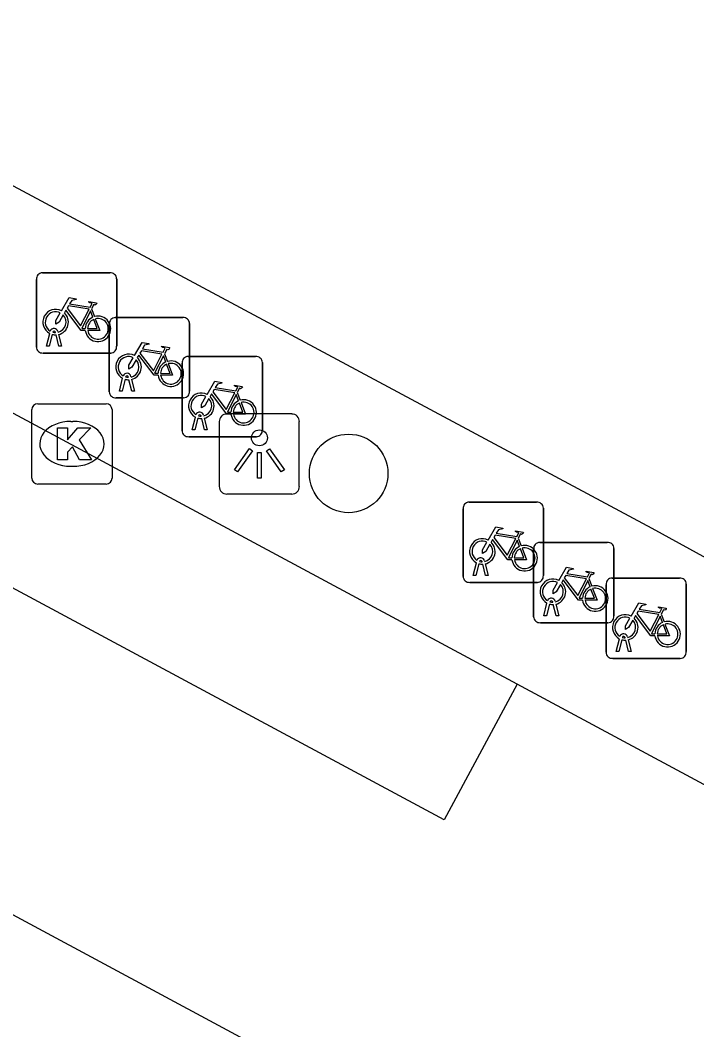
# Model space of a CAD drawing. Extents: x 159489 to 160304, y 383826 to 384530.
# Drawn here: x 159983.68 to 159992.11, y 384110.68 to 384123.26 of the extents above; entities that cross this region are included whole.
import ezdxf

# ---------------------------------------------------------------- set-up
doc = ezdxf.new("R2010")
doc.units = 0
for name, color, linetype in [('IMGEO_Boom', 7, 'Continuous'), ('IMGEO_Fietsenrek', 7, 'Continuous'), ('IMGEO_Kolk', 7, 'Continuous'), ('IMGEO_Lichtpunt', 7, 'Continuous'), ('IMGEO_Rijbaan_lokaal_gesloten', 7, 'Continuous'), ('IMGEO_Voetpad_open', 7, 'Continuous')]:
    doc.layers.add(name, color=color, linetype=linetype)

msp = doc.modelspace()

# ---------------------------------------------------------------- linework, layer by layer
at = {"layer": 'IMGEO_Boom'}
msp.add_circle((159987.77, 384117.611), 0.489, dxfattribs=at)
at = {"layer": 'IMGEO_Fietsenrek'}
for p, q in [((159983.957, 384120.11), (159984.798, 384120.11)), ((159984.798, 384120.11), (159983.957, 384120.11)), ((159983.882, 384119.185), (159983.882, 384120.026)), ((159983.882, 384120.026), (159983.882, 384119.185)), ((159984.882, 384120.035), (159984.882, 384119.194)), ((159984.882, 384119.194), (159984.882, 384120.035)), ((159984.569, 384119.659), (159984.605, 384119.564)), ((159984.79, 384118.627), (159984.79, 384119.468)), ((159984.79, 384119.468), (159984.79, 384118.627)), ((159984.865, 384119.552), (159985.706, 384119.552)), ((159985.706, 384119.552), (159984.865, 384119.552)), ((159985.79, 384119.477), (159985.79, 384118.636)), ((159985.79, 384118.636), (159985.79, 384119.477)), ((159984.009, 384119.194), (159984.048, 384119.354)), ((159984.078, 384119.342), (159984.043, 384119.194)), ((159984.12, 384119.366), (159984.119, 384119.37)), ((159984.161, 384119.194), (159984.127, 384119.336)), ((159984.151, 384119.377), (159984.152, 384119.37)), ((159984.159, 384119.34), (159984.194, 384119.194)), ((159984.043, 384119.194), (159984.009, 384119.194)), ((159984.194, 384119.194), (159984.161, 384119.194)), ((159984.807, 384119.11), (159983.966, 384119.11)), ((159983.966, 384119.11), (159984.807, 384119.11)), ((159985.477, 384119.101), (159985.513, 384119.006)), ((159985.771, 384119.068), (159986.612, 384119.068)), ((159986.612, 384119.068), (159985.771, 384119.068)), ((159985.696, 384118.143), (159985.696, 384118.984)), ((159985.696, 384118.984), (159985.696, 384118.143)), ((159986.696, 384118.993), (159986.696, 384118.152)), ((159986.696, 384118.152), (159986.696, 384118.993)), ((159985.059, 384118.819), (159985.06, 384118.812)), ((159984.917, 384118.636), (159984.956, 384118.796)), ((159984.986, 384118.784), (159984.951, 384118.636)), ((159985.028, 384118.808), (159985.027, 384118.812)), ((159985.069, 384118.636), (159985.035, 384118.778)), ((159985.067, 384118.782), (159985.102, 384118.636)), ((159984.951, 384118.636), (159984.917, 384118.636)), ((159985.102, 384118.636), (159985.069, 384118.636)), ((159986.383, 384118.617), (159986.419, 384118.522)), ((159985.715, 384118.552), (159984.874, 384118.552)), ((159984.874, 384118.552), (159985.715, 384118.552)), ((159985.823, 384118.152), (159985.862, 384118.312)), ((159985.934, 384118.324), (159985.933, 384118.328)), ((159985.965, 384118.335), (159985.966, 384118.328)), ((159985.892, 384118.3), (159985.857, 384118.152)), ((159985.975, 384118.152), (159985.941, 384118.294)), ((159985.973, 384118.298), (159986.008, 384118.152)), ((159986.621, 384118.068), (159985.78, 384118.068)), ((159985.78, 384118.068), (159986.621, 384118.068)), ((159985.857, 384118.152), (159985.823, 384118.152)), ((159986.008, 384118.152), (159985.975, 384118.152)), ((159989.27, 384117.254), (159990.111, 384117.254)), ((159990.111, 384117.254), (159989.27, 384117.254)), ((159989.195, 384116.329), (159989.195, 384117.17)), ((159989.195, 384117.17), (159989.195, 384116.329)), ((159990.195, 384117.179), (159990.195, 384116.338)), ((159990.195, 384116.338), (159990.195, 384117.179)), ((159989.882, 384116.803), (159989.918, 384116.708)), ((159990.149, 384116.752), (159990.99, 384116.752)), ((159990.99, 384116.752), (159990.149, 384116.752)), ((159991.074, 384116.677), (159991.074, 384115.836)), ((159991.074, 384115.836), (159991.074, 384116.677)), ((159990.074, 384115.827), (159990.074, 384116.668)), ((159990.074, 384116.668), (159990.074, 384115.827)), ((159989.322, 384116.338), (159989.361, 384116.498)), ((159989.391, 384116.486), (159989.356, 384116.338)), ((159989.433, 384116.51), (159989.432, 384116.514)), ((159989.474, 384116.338), (159989.44, 384116.48)), ((159989.464, 384116.521), (159989.465, 384116.514)), ((159989.472, 384116.484), (159989.507, 384116.338)), ((159989.356, 384116.338), (159989.322, 384116.338)), ((159989.507, 384116.338), (159989.474, 384116.338)), ((159990.761, 384116.301), (159990.797, 384116.206)), ((159991.05, 384116.308), (159991.891, 384116.308)), ((159991.891, 384116.308), (159991.05, 384116.308)), ((159990.12, 384116.254), (159989.279, 384116.254)), ((159989.279, 384116.254), (159990.12, 384116.254)), ((159990.975, 384115.383), (159990.975, 384116.224)), ((159990.975, 384116.224), (159990.975, 384115.383)), ((159991.975, 384116.233), (159991.975, 384115.392)), ((159991.975, 384115.392), (159991.975, 384116.233)), ((159990.201, 384115.836), (159990.24, 384115.996)), ((159990.27, 384115.984), (159990.235, 384115.836)), ((159990.312, 384116.008), (159990.311, 384116.012)), ((159990.353, 384115.836), (159990.319, 384115.978)), ((159990.343, 384116.019), (159990.344, 384116.012)), ((159990.351, 384115.982), (159990.386, 384115.836)), ((159990.235, 384115.836), (159990.201, 384115.836)), ((159990.386, 384115.836), (159990.353, 384115.836)), ((159991.662, 384115.857), (159991.698, 384115.762)), ((159990.999, 384115.752), (159990.158, 384115.752)), ((159990.158, 384115.752), (159990.999, 384115.752)), ((159991.102, 384115.392), (159991.141, 384115.552)), ((159991.213, 384115.564), (159991.212, 384115.568)), ((159991.244, 384115.575), (159991.245, 384115.568)), ((159991.171, 384115.54), (159991.136, 384115.392)), ((159991.254, 384115.392), (159991.22, 384115.534)), ((159991.252, 384115.538), (159991.287, 384115.392)), ((159991.9, 384115.308), (159991.059, 384115.308)), ((159991.059, 384115.308), (159991.9, 384115.308)), ((159991.136, 384115.392), (159991.102, 384115.392)), ((159991.287, 384115.392), (159991.254, 384115.392))]:
    msp.add_line(p, q, dxfattribs=at)
for points in [[(159984.195, 384119.636), (159984.29, 384119.8), (159984.376, 384119.786), (159984.378, 384119.777), (159984.322, 384119.766), (159984.295, 384119.721), (159984.551, 384119.68)], [(159984.538, 384119.655), (159984.281, 384119.696), (159984.264, 384119.667), (159984.431, 384119.447), (159984.538, 384119.655)], [(159984.551, 384119.68), (159984.576, 384119.729), (159984.57, 384119.733), (159984.547, 384119.737), (159984.535, 384119.744), (159984.534, 384119.747), (159984.536, 384119.752), (159984.631, 384119.737), (159984.633, 384119.727), (159984.623, 384119.714), (159984.611, 384119.708), (159984.597, 384119.714), (159984.569, 384119.659)], [(159984.216, 384119.584), (159984.164, 384119.494), (159984.124, 384119.469), (159984.125, 384119.516), (159984.18, 384119.61)], [(159984.491, 384119.392), (159984.441, 384119.392), (159984.25, 384119.643), (159984.231, 384119.611)], [(159984.586, 384119.557), (159984.556, 384119.634), (159984.447, 384119.416), (159984.49, 384119.416)], [(159984.52, 384119.416), (159984.64, 384119.415), (159984.596, 384119.529)], [(159984.616, 384119.536), (159984.671, 384119.391), (159984.521, 384119.391)], [(159985.103, 384119.078), (159985.198, 384119.242), (159985.284, 384119.228), (159985.286, 384119.219), (159985.23, 384119.208), (159985.203, 384119.163), (159985.459, 384119.122)], [(159985.459, 384119.122), (159985.484, 384119.171), (159985.478, 384119.175), (159985.455, 384119.179), (159985.443, 384119.186), (159985.442, 384119.189), (159985.444, 384119.194), (159985.539, 384119.179), (159985.541, 384119.169), (159985.531, 384119.156), (159985.519, 384119.15), (159985.505, 384119.156), (159985.477, 384119.101)], [(159985.399, 384118.834), (159985.349, 384118.834), (159985.158, 384119.085), (159985.139, 384119.053)], [(159985.446, 384119.097), (159985.189, 384119.138), (159985.172, 384119.109), (159985.339, 384118.889), (159985.446, 384119.097)], [(159985.494, 384118.999), (159985.464, 384119.076), (159985.355, 384118.858), (159985.398, 384118.858)], [(159985.124, 384119.026), (159985.072, 384118.936), (159985.032, 384118.911), (159985.033, 384118.958), (159985.088, 384119.052)], [(159985.428, 384118.858), (159985.548, 384118.857), (159985.504, 384118.971)], [(159985.524, 384118.978), (159985.579, 384118.833), (159985.429, 384118.833)], [(159986.009, 384118.594), (159986.104, 384118.758), (159986.19, 384118.744), (159986.192, 384118.735), (159986.136, 384118.724), (159986.109, 384118.679), (159986.365, 384118.638)], [(159986.365, 384118.638), (159986.39, 384118.687), (159986.384, 384118.691), (159986.361, 384118.695), (159986.349, 384118.702), (159986.348, 384118.705), (159986.35, 384118.71), (159986.445, 384118.695), (159986.447, 384118.685), (159986.437, 384118.672), (159986.425, 384118.666), (159986.411, 384118.672), (159986.383, 384118.617)], [(159986.03, 384118.542), (159985.978, 384118.452), (159985.938, 384118.427), (159985.939, 384118.474), (159985.994, 384118.568)], [(159986.305, 384118.35), (159986.255, 384118.35), (159986.064, 384118.601), (159986.045, 384118.569)], [(159986.352, 384118.613), (159986.095, 384118.654), (159986.078, 384118.625), (159986.245, 384118.405), (159986.352, 384118.613)], [(159986.4, 384118.515), (159986.37, 384118.592), (159986.261, 384118.374), (159986.304, 384118.374)], [(159986.334, 384118.374), (159986.454, 384118.373), (159986.41, 384118.487)], [(159986.43, 384118.494), (159986.485, 384118.349), (159986.335, 384118.349)], [(159989.508, 384116.78), (159989.603, 384116.944), (159989.689, 384116.93), (159989.691, 384116.921), (159989.635, 384116.91), (159989.608, 384116.865), (159989.864, 384116.824)], [(159989.851, 384116.799), (159989.594, 384116.84), (159989.577, 384116.811), (159989.744, 384116.591), (159989.851, 384116.799)], [(159989.864, 384116.824), (159989.889, 384116.873), (159989.883, 384116.877), (159989.86, 384116.881), (159989.848, 384116.888), (159989.847, 384116.891), (159989.849, 384116.896), (159989.944, 384116.881), (159989.946, 384116.871), (159989.936, 384116.858), (159989.924, 384116.852), (159989.91, 384116.858), (159989.882, 384116.803)], [(159989.529, 384116.728), (159989.477, 384116.638), (159989.437, 384116.613), (159989.438, 384116.66), (159989.493, 384116.754)], [(159989.804, 384116.536), (159989.754, 384116.536), (159989.563, 384116.787), (159989.544, 384116.755)], [(159989.899, 384116.701), (159989.869, 384116.778), (159989.76, 384116.56), (159989.803, 384116.56)], [(159989.929, 384116.68), (159989.984, 384116.535), (159989.834, 384116.535)], [(159989.833, 384116.56), (159989.953, 384116.559), (159989.909, 384116.673)], [(159990.387, 384116.278), (159990.482, 384116.442), (159990.568, 384116.428), (159990.57, 384116.419), (159990.514, 384116.408), (159990.487, 384116.363), (159990.743, 384116.322)], [(159990.73, 384116.297), (159990.473, 384116.338), (159990.456, 384116.309), (159990.623, 384116.089), (159990.73, 384116.297)], [(159990.743, 384116.322), (159990.768, 384116.371), (159990.762, 384116.375), (159990.739, 384116.379), (159990.727, 384116.386), (159990.726, 384116.389), (159990.728, 384116.394), (159990.823, 384116.379), (159990.825, 384116.369), (159990.815, 384116.356), (159990.803, 384116.35), (159990.789, 384116.356), (159990.761, 384116.301)], [(159990.408, 384116.226), (159990.356, 384116.136), (159990.316, 384116.111), (159990.317, 384116.158), (159990.372, 384116.252)], [(159990.683, 384116.034), (159990.633, 384116.034), (159990.442, 384116.285), (159990.423, 384116.253)], [(159990.778, 384116.199), (159990.748, 384116.276), (159990.639, 384116.058), (159990.682, 384116.058)], [(159990.808, 384116.178), (159990.863, 384116.033), (159990.713, 384116.033)], [(159990.712, 384116.058), (159990.832, 384116.057), (159990.788, 384116.171)], [(159991.288, 384115.834), (159991.383, 384115.998), (159991.469, 384115.984), (159991.471, 384115.975), (159991.415, 384115.964), (159991.388, 384115.919), (159991.644, 384115.878)], [(159991.644, 384115.878), (159991.669, 384115.927), (159991.663, 384115.931), (159991.64, 384115.935), (159991.628, 384115.942), (159991.627, 384115.945), (159991.629, 384115.95), (159991.724, 384115.935), (159991.726, 384115.925), (159991.716, 384115.912), (159991.704, 384115.906), (159991.69, 384115.912), (159991.662, 384115.857)], [(159991.309, 384115.782), (159991.257, 384115.692), (159991.217, 384115.667), (159991.218, 384115.714), (159991.273, 384115.808)], [(159991.584, 384115.59), (159991.534, 384115.59), (159991.343, 384115.841), (159991.324, 384115.809)], [(159991.631, 384115.853), (159991.374, 384115.894), (159991.357, 384115.865), (159991.524, 384115.645), (159991.631, 384115.853)], [(159991.679, 384115.755), (159991.649, 384115.832), (159991.54, 384115.614), (159991.583, 384115.614)], [(159991.613, 384115.614), (159991.733, 384115.613), (159991.689, 384115.727)], [(159991.709, 384115.734), (159991.764, 384115.589), (159991.614, 384115.589)]]:
    msp.add_lwpolyline(points, dxfattribs=at)
for centre, radius, start, end in [((159983.96, 384120.032), 0.0779, 92.4484, 184.2845), ((159983.96, 384120.032), 0.0779, 92.4484, 184.2845), ((159984.804, 384120.032), 0.0779, 2.4484, 94.2845), ((159984.804, 384120.032), 0.0779, 2.4484, 94.2845), ((159984.122, 384119.495), 0.159, 62.6766, 242.1369), ((159984.122, 384119.495), 0.129, 63.3192, 238.903), ((159984.122, 384119.495), 0.129, 283.6043, 43.4302), ((159984.122, 384119.495), 0.159, 283.5766, 46.6042), ((159984.649, 384119.411), 0.159, 187.0065, 105.7708), ((159984.649, 384119.411), 0.159, 113.3408, 178.3217), ((159984.649, 384119.411), 0.129, 113.923, 177.9556), ((159984.649, 384119.411), 0.129, 188.6715, 104.5883), ((159984.868, 384119.474), 0.0779, 92.4484, 184.2845), ((159984.868, 384119.474), 0.0779, 92.4484, 184.2845), ((159985.712, 384119.474), 0.0779, 2.4484, 94.2845), ((159985.712, 384119.474), 0.0779, 2.4484, 94.2845), ((159984.102, 384119.366), 0.0499, 12.8025, 158.6934), ((159984.122, 384119.495), 0.159, 253.9967, 271.7867), ((159984.102, 384119.366), 0.0174, 12.8025, 163.4502), ((159984.122, 384119.495), 0.129, 253.415, 269.0204), ((159984.804, 384119.188), 0.0779, 272.4484, 4.2845), ((159984.804, 384119.188), 0.0779, 272.4484, 4.2845), ((159983.96, 384119.188), 0.0779, 182.4484, 274.2845), ((159983.96, 384119.188), 0.0779, 182.4484, 274.2845), ((159985.03, 384118.937), 0.159, 62.6766, 242.1369), ((159985.03, 384118.937), 0.129, 63.3192, 238.903), ((159985.774, 384118.99), 0.0779, 92.4484, 184.2845), ((159985.774, 384118.99), 0.0779, 92.4484, 184.2845), ((159986.618, 384118.99), 0.0779, 2.4484, 94.2845), ((159986.618, 384118.99), 0.0779, 2.4484, 94.2845), ((159985.03, 384118.937), 0.129, 283.6043, 43.4302), ((159985.03, 384118.937), 0.159, 283.5766, 46.6042), ((159985.557, 384118.853), 0.159, 113.3408, 178.3217), ((159985.557, 384118.853), 0.159, 187.0065, 105.7708), ((159985.557, 384118.853), 0.129, 113.923, 177.9556), ((159985.557, 384118.853), 0.129, 188.6715, 104.5883), ((159985.01, 384118.808), 0.0499, 12.8025, 158.6934), ((159985.01, 384118.808), 0.0174, 12.8025, 163.4502), ((159985.03, 384118.937), 0.159, 253.9967, 271.7867), ((159985.03, 384118.937), 0.129, 253.415, 269.0204), ((159984.868, 384118.63), 0.0779, 182.4484, 274.2845), ((159984.868, 384118.63), 0.0779, 182.4484, 274.2845), ((159985.712, 384118.63), 0.0779, 272.4484, 4.2845), ((159985.712, 384118.63), 0.0779, 272.4484, 4.2845), ((159985.936, 384118.453), 0.159, 62.6766, 242.1369), ((159985.936, 384118.453), 0.129, 63.3192, 238.903), ((159985.936, 384118.453), 0.159, 283.5766, 46.6042), ((159985.936, 384118.453), 0.129, 283.6043, 43.4302), ((159986.463, 384118.369), 0.159, 113.3408, 178.3217), ((159986.463, 384118.369), 0.159, 187.0065, 105.7708), ((159986.463, 384118.369), 0.129, 113.923, 177.9556), ((159986.463, 384118.369), 0.129, 188.6715, 104.5883), ((159985.916, 384118.324), 0.0499, 12.8025, 158.6934), ((159985.916, 384118.324), 0.0174, 12.8025, 163.4502), ((159985.936, 384118.453), 0.129, 253.415, 269.0204), ((159985.936, 384118.453), 0.159, 253.9967, 271.7867), ((159985.774, 384118.146), 0.0779, 182.4484, 274.2845), ((159985.774, 384118.146), 0.0779, 182.4484, 274.2845), ((159986.618, 384118.146), 0.0779, 272.4484, 4.2845), ((159986.618, 384118.146), 0.0779, 272.4484, 4.2845), ((159989.273, 384117.176), 0.0779, 92.4484, 184.2845), ((159989.273, 384117.176), 0.0779, 92.4484, 184.2845), ((159990.117, 384117.176), 0.0779, 2.4484, 94.2845), ((159990.117, 384117.176), 0.0779, 2.4484, 94.2845), ((159989.435, 384116.639), 0.159, 62.6766, 242.1369), ((159989.435, 384116.639), 0.129, 63.3192, 238.903), ((159989.435, 384116.639), 0.129, 283.6043, 43.4302), ((159989.435, 384116.639), 0.159, 283.5766, 46.6042), ((159989.962, 384116.555), 0.159, 113.3408, 178.3217), ((159989.962, 384116.555), 0.159, 187.0065, 105.7708), ((159989.962, 384116.555), 0.129, 188.6715, 104.5883), ((159990.152, 384116.674), 0.0779, 92.4484, 184.2845), ((159990.152, 384116.674), 0.0779, 92.4484, 184.2845), ((159990.996, 384116.674), 0.0779, 2.4484, 94.2845), ((159990.996, 384116.674), 0.0779, 2.4484, 94.2845), ((159989.415, 384116.51), 0.0499, 12.8025, 158.6934), ((159989.962, 384116.555), 0.129, 113.923, 177.9556), ((159989.435, 384116.639), 0.159, 253.9967, 271.7867), ((159989.415, 384116.51), 0.0174, 12.8025, 163.4502), ((159989.435, 384116.639), 0.129, 253.415, 269.0204), ((159989.273, 384116.332), 0.0779, 182.4484, 274.2845), ((159989.273, 384116.332), 0.0779, 182.4484, 274.2845), ((159990.117, 384116.332), 0.0779, 272.4484, 4.2845), ((159990.117, 384116.332), 0.0779, 272.4484, 4.2845), ((159991.053, 384116.23), 0.0779, 92.4484, 184.2845), ((159991.053, 384116.23), 0.0779, 92.4484, 184.2845), ((159991.897, 384116.23), 0.0779, 2.4484, 94.2845), ((159991.897, 384116.23), 0.0779, 2.4484, 94.2845), ((159990.314, 384116.137), 0.159, 62.6766, 242.1369), ((159990.314, 384116.137), 0.129, 63.3192, 238.903), ((159990.314, 384116.137), 0.129, 283.6043, 43.4302), ((159990.314, 384116.137), 0.159, 283.5766, 46.6042), ((159990.841, 384116.053), 0.159, 113.3408, 178.3217), ((159990.841, 384116.053), 0.159, 187.0065, 105.7708), ((159990.841, 384116.053), 0.129, 188.6715, 104.5883), ((159990.294, 384116.008), 0.0499, 12.8025, 158.6934), ((159990.841, 384116.053), 0.129, 113.923, 177.9556), ((159990.314, 384116.137), 0.159, 253.9967, 271.7867), ((159990.294, 384116.008), 0.0174, 12.8025, 163.4502), ((159990.314, 384116.137), 0.129, 253.415, 269.0204), ((159990.152, 384115.83), 0.0779, 182.4484, 274.2845), ((159990.152, 384115.83), 0.0779, 182.4484, 274.2845), ((159990.996, 384115.83), 0.0779, 272.4484, 4.2845), ((159990.996, 384115.83), 0.0779, 272.4484, 4.2845), ((159991.215, 384115.693), 0.159, 62.6766, 242.1369), ((159991.215, 384115.693), 0.129, 63.3192, 238.903), ((159991.215, 384115.693), 0.159, 283.5766, 46.6042), ((159991.215, 384115.693), 0.129, 283.6043, 43.4302), ((159991.742, 384115.609), 0.159, 113.3408, 178.3217), ((159991.742, 384115.609), 0.159, 187.0065, 105.7708), ((159991.742, 384115.609), 0.129, 113.923, 177.9556), ((159991.742, 384115.609), 0.129, 188.6715, 104.5883), ((159991.195, 384115.564), 0.0499, 12.8025, 158.6934), ((159991.195, 384115.564), 0.0174, 12.8025, 163.4502), ((159991.215, 384115.693), 0.129, 253.415, 269.0204), ((159991.215, 384115.693), 0.159, 253.9967, 271.7867), ((159991.053, 384115.386), 0.0779, 182.4484, 274.2845), ((159991.053, 384115.386), 0.0779, 182.4484, 274.2845), ((159991.897, 384115.386), 0.0779, 272.4484, 4.2845), ((159991.897, 384115.386), 0.0779, 272.4484, 4.2845)]:
    msp.add_arc(centre, radius, start, end, dxfattribs=at)
at = {"layer": 'IMGEO_Kolk'}
for p, q in [((159983.899, 384118.479), (159984.751, 384118.479)), ((159983.824, 384117.553), (159983.824, 384118.405)), ((159984.825, 384118.405), (159984.825, 384117.553)), ((159984.312, 384118.259), (159984.337, 384118.259)), ((159984.335, 384117.699), (159984.31, 384117.699)), ((159984.751, 384117.479), (159983.899, 384117.479))]:
    msp.add_line(p, q, dxfattribs=at)
for points in [[(159983.899, 384118.479), (159984.751, 384118.479)], [(159983.824, 384117.553), (159983.824, 384118.405)], [(159984.825, 384118.405), (159984.825, 384117.553)], [(159984.145, 384118.179), (159984.268, 384118.179), (159984.268, 384118.028), (159984.398, 384118.179), (159984.562, 384118.179), (159984.416, 384118.028), (159984.569, 384117.779), (159984.417, 384117.779), (159984.332, 384117.943), (159984.268, 384117.876), (159984.268, 384117.779), (159984.145, 384117.779), (159984.145, 384118.179)], [(159984.751, 384117.479), (159983.899, 384117.479)]]:
    msp.add_lwpolyline(points, dxfattribs=at)
for centre, start, end in [((159983.901, 384118.403), 91.552, 178.448), ((159983.901, 384118.403), 91.552, 178.448), ((159984.749, 384118.403), 1.552, 88.448), ((159984.749, 384118.403), 1.552, 88.448), ((159983.901, 384117.555), 181.552, 268.448), ((159983.901, 384117.555), 181.552, 268.448), ((159984.749, 384117.555), 271.552, 358.448), ((159984.749, 384117.555), 271.552, 358.448)]:
    msp.add_arc(centre, 0.0765, start, end, dxfattribs=at)
for centre, major_axis, ratio, start_param, end_param in [((159984.311, 384117.979), (-0.387, 0.002), 0.722429, 4.712389, 7.853982), ((159984.336, 384117.979), (-0.39, 0.002), 0.717154, 1.570796, 4.712389)]:
    msp.add_ellipse(centre, major_axis=major_axis, ratio=ratio, start_param=start_param, end_param=end_param, dxfattribs=at)
at = {"layer": 'IMGEO_Lichtpunt'}
for p, q in [((159987.062, 384118.351), (159986.254, 384118.351)), ((159987.062, 384118.351), (159986.254, 384118.351)), ((159986.16, 384118.256), (159986.16, 384117.449)), ((159986.16, 384118.256), (159986.16, 384117.449)), ((159987.156, 384117.449), (159987.156, 384118.256)), ((159987.156, 384117.449), (159987.156, 384118.256)), ((159986.254, 384117.355), (159987.062, 384117.355)), ((159986.254, 384117.355), (159987.062, 384117.355))]:
    msp.add_line(p, q, dxfattribs=at)
for points in [[(159986.534, 384117.92), (159986.573, 384117.892), (159986.385, 384117.63), (159986.347, 384117.657), (159986.534, 384117.92)], [(159986.636, 384117.872), (159986.683, 384117.872), (159986.683, 384117.55), (159986.636, 384117.55), (159986.636, 384117.872)], [(159986.746, 384117.892), (159986.784, 384117.919), (159986.971, 384117.657), (159986.932, 384117.629), (159986.746, 384117.892)]]:
    msp.add_lwpolyline(points, dxfattribs=at)
msp.add_circle((159986.659, 384118.054), 0.0994, dxfattribs=at)
for centre, start, end in [((159986.254, 384118.256), 90, 180), ((159986.254, 384118.256), 90, 180), ((159987.062, 384118.256), 0, 90), ((159987.062, 384118.256), 0, 90), ((159986.254, 384117.449), 180, 270), ((159986.254, 384117.449), 180, 270), ((159987.062, 384117.449), 270, 0), ((159987.062, 384117.449), 270, 360)]:
    msp.add_arc(centre, 0.0946, start, end, dxfattribs=at)
at = {"layer": 'IMGEO_Rijbaan_lokaal_gesloten'}
for points in [[(159998.32, 384113.209), (159991.549, 384116.926), (159897.742, 384167.217), (159900.602, 384172.559), (159905.438, 384169.984), (159910.698, 384167.182), (160001.178, 384118.557)], [(159989.868, 384114.987), (159988.96, 384113.296), (159974.025, 384121.32), (159974.934, 384123.011)], [(159972.01, 384118.346), (159992.857, 384107.129)], [(159997.184, 384111.056), (159989.868, 384114.987)]]:
    msp.add_lwpolyline(points, dxfattribs=at)
at = {"layer": 'IMGEO_Voetpad_open'}
msp.add_lwpolyline([(159989.868, 384114.987), (159974.934, 384123.011)], dxfattribs=at)

doc.saveas('drawing.dxf')
